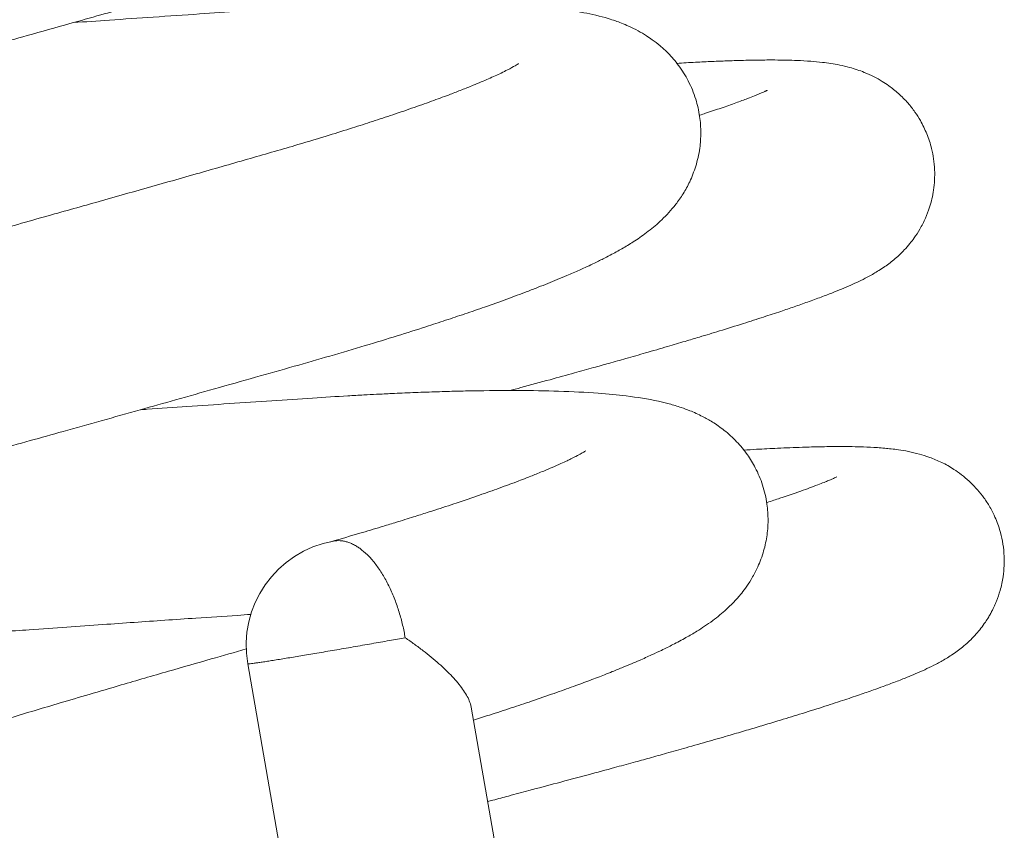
# Model space of a CAD drawing. Header units: inches. Extents: x 0 to 77643, y -44170 to 0.
# Tile 266 of 546: x 75588.63 to 75590.25, y -39698.54 to -39697.21. Entities that reach past the tile are written whole.
import ezdxf

# ---------------------------------------------------------------- set-up
doc = ezdxf.new("R2010")
doc.units = ezdxf.units.IN
doc.header["$MEASUREMENT"] = 0
doc.layers.get('0').update_dxf_attribs({"lineweight": 0})

msp = doc.modelspace()

# ---------------------------------------------------------------- linework, layer by layer
at = {"color": 7, "linetype": 'Continuous'}
for p, q in [((75589.00682, -39698.27055), (75589.47702, -39700.97984)), ((75589.82187, -39700.91999), (75589.37437, -39698.34153))]:
    msp.add_line(p, q, dxfattribs=at)
msp.add_arc((75589.17924, -39698.24062), 0.175, 100.25066, 189.84574, dxfattribs=at)
for points, knots in [([(75587.51557, -39697.57018), (75587.51556, -39697.57019), (75587.51635, -39697.56971), (75587.52035, -39697.56756), (75587.52767, -39697.56399), (75587.53568, -39697.56037), (75587.54307, -39697.55716), (75587.55214, -39697.55336), (75587.56358, -39697.54876), (75587.5782, -39697.5431), (75587.59538, -39697.53671), (75587.61547, -39697.52951), (75587.63741, -39697.52191), (75587.66213, -39697.51361), (75587.68906, -39697.50485), (75587.71667, -39697.4961), (75587.74481, -39697.4874), (75587.77464, -39697.47837), (75587.80818, -39697.46844), (75587.84217, -39697.4586), (75587.8731, -39697.44981), (75587.90493, -39697.4409), (75587.94356, -39697.43027), (75587.99436, -39697.4165), (75588.05459, -39697.40005), (75588.11359, -39697.38389), (75588.16772, -39697.36902), (75588.20988, -39697.35742), (75588.24671, -39697.34726), (75588.28097, -39697.3378), (75588.31898, -39697.32729), (75588.36149, -39697.31552), (75588.40365, -39697.30382), (75588.4399, -39697.29374), (75588.47303, -39697.28452), (75588.50681, -39697.27511), (75588.54626, -39697.2641), (75588.59259, -39697.25115), (75588.64959, -39697.23519), (75588.70819, -39697.21873), (75588.76318, -39697.20325), (75588.81093, -39697.18979), (75588.85736, -39697.17666), (75588.90446, -39697.16331), (75588.95186, -39697.14984), (75589.00087, -39697.13592), (75589.0511, -39697.12138), (75589.09886, -39697.10711), (75589.15135, -39697.091), (75589.20839, -39697.07282), (75589.26967, -39697.05229), (75589.32413, -39697.03295), (75589.37297, -39697.01451), (75589.41494, -39696.99751), (75589.45185, -39696.98126), (75589.48253, -39696.96648), (75589.5127, -39696.95028), (75589.5403, -39696.93334), (75589.56539, -39696.91416), (75589.58274, -39696.89772), (75589.59346, -39696.88609), (75589.6035, -39696.8734), (75589.6129, -39696.85961), (75589.62272, -39696.84207), (75589.63234, -39696.81917), (75589.6397, -39696.79061), (75589.64247, -39696.75843), (75589.63941, -39696.7266), (75589.63189, -39696.69887), (75589.62132, -39696.67424), (75589.60751, -39696.65147), (75589.59071, -39696.6312), (75589.57264, -39696.61441), (75589.55322, -39696.60027), (75589.53601, -39696.59032), (75589.51875, -39696.58229), (75589.50659, -39696.57753), (75589.49605, -39696.57385), (75589.48573, -39696.57066), (75589.47328, -39696.56728), (75589.45982, -39696.56412), (75589.44507, -39696.5612), (75589.43094, -39696.55885), (75589.42072, -39696.55734), (75589.40944, -39696.55584), (75589.39622, -39696.5543), (75589.37756, -39696.55244), (75589.35618, -39696.55076), (75589.33469, -39696.54948), (75589.3165, -39696.54861), (75589.29847, -39696.54793), (75589.27898, -39696.54739), (75589.2576, -39696.54699), (75589.23464, -39696.54677), (75589.21061, -39696.54674), (75589.18266, -39696.54693), (75589.14969, -39696.54744), (75589.11133, -39696.54838), (75589.07195, -39696.54971), (75589.03657, -39696.55116), (75589.00736, -39696.55253), (75588.98283, -39696.55378), (75588.95816, -39696.55513), (75588.92913, -39696.55683), (75588.89588, -39696.55894), (75588.85926, -39696.56139), (75588.81533, -39696.56432), (75588.76502, -39696.56772), (75588.71048, -39696.57144), (75588.65937, -39696.57496), (75588.6261, -39696.57727), (75588.61024, -39696.57838), (75588.60965, -39696.57842)], [0.0218378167, 0.0218378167, 0.0218378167, 0.0218378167, 0.021891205, 0.0219615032, 0.0220533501, 0.0221074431, 0.0221505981, 0.0222049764, 0.0222678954, 0.0223321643, 0.0224147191, 0.0224897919, 0.0225678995, 0.022652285, 0.0227381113, 0.0228199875, 0.0228956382, 0.0229735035, 0.0230582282, 0.0231519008, 0.0232218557, 0.0232765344, 0.0233705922, 0.0234789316, 0.0236031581, 0.023745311, 0.0238349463, 0.0239228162, 0.0239907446, 0.0240470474, 0.0241186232, 0.0242066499, 0.0242870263, 0.0243554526, 0.024409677, 0.0244724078, 0.0245443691, 0.0246305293, 0.0247323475, 0.0248657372, 0.0249640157, 0.0250495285, 0.0251448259, 0.025239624, 0.0253342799, 0.0254377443, 0.0255492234, 0.0256612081, 0.0257598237, 0.0259167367, 0.0260809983, 0.0262452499, 0.026386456, 0.0265413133, 0.0266799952, 0.0268098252, 0.0269256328, 0.0270860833, 0.027221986, 0.0272669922, 0.027325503, 0.0273644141, 0.0274071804, 0.0274549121, 0.0275144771, 0.0275787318, 0.0276481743, 0.0277184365, 0.0277769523, 0.0278268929, 0.0278868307, 0.0279494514, 0.0280059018, 0.0280651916, 0.0281364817, 0.0281949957, 0.0282350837, 0.0282741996, 0.0283168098, 0.0283595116, 0.0284203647, 0.0284928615, 0.0285428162, 0.0285847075, 0.0286217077, 0.0286698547, 0.028736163, 0.0288317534, 0.0288985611, 0.0289544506, 0.0290102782, 0.0290696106, 0.0291332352, 0.0291997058, 0.0292658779, 0.029331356, 0.0294220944, 0.0295208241, 0.0296136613, 0.029699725, 0.0297634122, 0.0298081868, 0.0298600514, 0.0299225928, 0.0299922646, 0.030067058, 0.0301462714, 0.0302556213, 0.0303621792, 0.0304596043, 0.0305442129, 0.0305475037, 0.0305475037, 0.0305475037, 0.0305475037]), ([(75589.34168, -39696.646), (75589.34168, -39696.646), (75589.34161, -39696.64606), (75589.3403, -39696.64694), (75589.33538, -39696.64989), (75589.32722, -39696.65436), (75589.31444, -39696.66077), (75589.29944, -39696.66772), (75589.27684, -39696.67763), (75589.24301, -39696.69138), (75589.19453, -39696.70946), (75589.14102, -39696.7281), (75589.08525, -39696.74644), (75589.02438, -39696.76553), (75588.96091, -39696.7846), (75588.89415, -39696.80375), (75588.83026, -39696.82204), (75588.76859, -39696.83961), (75588.71477, -39696.85489), (75588.6646, -39696.86909), (75588.61578, -39696.88287), (75588.56279, -39696.89779), (75588.51331, -39696.91168), (75588.47106, -39696.92351), (75588.43498, -39696.93359), (75588.40327, -39696.94244), (75588.37025, -39696.95164), (75588.33005, -39696.96282), (75588.28319, -39696.97582), (75588.23737, -39696.98849), (75588.19648, -39696.99978), (75588.15446, -39697.01136), (75588.10701, -39697.0244), (75588.05651, -39697.03824), (75588.0016, -39697.05323), (75587.94563, -39697.06848), (75587.88929, -39697.08372), (75587.84099, -39697.09685), (75587.79612, -39697.10935), (75587.75045, -39697.12232), (75587.70233, -39697.13634), (75587.65355, -39697.15096), (75587.60675, -39697.16545), (75587.5628, -39697.17957), (75587.52376, -39697.19263), (75587.49513, -39697.20263), (75587.47502, -39697.20989), (75587.46112, -39697.21503), (75587.44711, -39697.22034), (75587.43143, -39697.22644), (75587.41402, -39697.23349), (75587.3976, -39697.24048), (75587.38496, -39697.24614), (75587.3754, -39697.25059), (75587.36589, -39697.2552), (75587.35663, -39697.25989), (75587.34473, -39697.26625), (75587.32932, -39697.27522), (75587.31332, -39697.28582), (75587.29444, -39697.30069), (75587.27549, -39697.31884), (75587.25542, -39697.34543), (75587.24021, -39697.37542), (75587.22957, -39697.4113), (75587.22378, -39697.48466), (75587.27422, -39697.58158), (75587.34396, -39697.61421), (75587.37722, -39697.62453), (75587.39746, -39697.6291), (75587.41723, -39697.63238), (75587.43833, -39697.63502), (75587.45863, -39697.63683), (75587.48098, -39697.63824), (75587.51129, -39697.63956), (75587.5536, -39697.6403), (75587.60966, -39697.63985), (75587.66661, -39697.63836), (75587.7236, -39697.63607), (75587.78354, -39697.63302), (75587.84434, -39697.62935), (75587.90813, -39697.62497), (75587.97129, -39697.62014), (75588.02825, -39697.61557), (75588.08095, -39697.61146), (75588.12837, -39697.60778), (75588.18158, -39697.6037), (75588.23607, -39697.59957), (75588.28597, -39697.59582), (75588.32917, -39697.59259), (75588.37885, -39697.58892), (75588.43798, -39697.58458), (75588.48693, -39697.58103), (75588.51232, -39697.57921), (75588.5151, -39697.57901)], [0.9727592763, 0.9727592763, 0.9727592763, 0.9727592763, 0.9727663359, 0.9728365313, 0.9729062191, 0.9729873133, 0.9730865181, 0.9731671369, 0.9732446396, 0.9734197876, 0.9735832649, 0.9737442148, 0.9739026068, 0.9740365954, 0.9742011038, 0.974347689, 0.9744771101, 0.974604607, 0.9747251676, 0.9747985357, 0.9748995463, 0.9750085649, 0.9751024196, 0.9751808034, 0.9752474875, 0.9753059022, 0.9753593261, 0.9754333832, 0.9755322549, 0.975623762, 0.97569324, 0.9757656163, 0.9758651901, 0.9759685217, 0.9760629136, 0.9761939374, 0.9763114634, 0.9764181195, 0.9765078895, 0.9766116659, 0.976733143, 0.9768552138, 0.9769826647, 0.9771103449, 0.9772343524, 0.9773450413, 0.9773967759, 0.9774469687, 0.9774973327, 0.9775562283, 0.977632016, 0.9777145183, 0.9777707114, 0.9778087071, 0.9778496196, 0.9778987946, 0.977953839, 0.9780304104, 0.9781278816, 0.9781903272, 0.9782830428, 0.9783645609, 0.9784355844, 0.9785041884, 0.9785960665, 0.9788712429, 0.979090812, 0.9791579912, 0.9792617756, 0.9793479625, 0.9794270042, 0.9795370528, 0.9796122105, 0.979700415, 0.9798909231, 0.9800607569, 0.9802292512, 0.9803771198, 0.9805090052, 0.9806675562, 0.9808026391, 0.9809289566, 0.9810685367, 0.9811513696, 0.9812434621, 0.9813459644, 0.9814570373, 0.9815510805, 0.9816240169, 0.9816957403, 0.9818238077, 0.9819467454, 0.9819618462, 0.9819618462, 0.9819618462, 0.9819618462]), ([(75587.62613, -39698.2071), (75587.62614, -39698.2071), (75587.6265, -39698.20688), (75587.62833, -39698.20586), (75587.6331, -39698.20339), (75587.63996, -39698.20013), (75587.6491, -39698.19602), (75587.66204, -39698.19052), (75587.67927, -39698.18364), (75587.69788, -39698.17661), (75587.72269, -39698.16757), (75587.75888, -39698.15502), (75587.8103, -39698.13825), (75587.8623, -39698.12215), (75587.91096, -39698.10763), (75587.9595, -39698.09355), (75588.01303, -39698.07845), (75588.0768, -39698.06105), (75588.14871, -39698.04148), (75588.22964, -39698.01932), (75588.30388, -39697.99892), (75588.37313, -39697.97982), (75588.43492, -39697.96274), (75588.4941, -39697.94633), (75588.54582, -39697.93196), (75588.59599, -39697.918), (75588.64829, -39697.90342), (75588.70627, -39697.88721), (75588.76679, -39697.87026), (75588.82855, -39697.85291), (75588.89075, -39697.83539), (75588.95408, -39697.81751), (75589.01925, -39697.79905), (75589.08264, -39697.78103), (75589.14293, -39697.76382), (75589.19946, -39697.74707), (75589.25206, -39697.73099), (75589.29578, -39697.71715), (75589.3326, -39697.70514), (75589.36473, -39697.69438), (75589.39879, -39697.68264), (75589.43319, -39697.67033), (75589.46183, -39697.65965), (75589.48404, -39697.65106), (75589.50055, -39697.6445), (75589.5162, -39697.63812), (75589.53372, -39697.63075), (75589.55459, -39697.62162), (75589.57482, -39697.61224), (75589.59265, -39697.60343), (75589.60852, -39697.59515), (75589.62471, -39697.58615), (75589.64469, -39697.5739), (75589.66525, -39697.55958), (75589.68808, -39697.54042), (75589.70744, -39697.51963), (75589.72301, -39697.49749), (75589.73443, -39697.47681), (75589.74448, -39697.45139), (75589.75064, -39697.4241), (75589.75262, -39697.39637), (75589.7507, -39697.36902), (75589.74408, -39697.33993), (75589.73223, -39697.31125), (75589.71616, -39697.28576), (75589.70023, -39697.26724), (75589.68496, -39697.25312), (75589.67346, -39697.24419), (75589.66117, -39697.23585), (75589.64815, -39697.22823), (75589.63437, -39697.22147), (75589.6219, -39697.21627), (75589.61081, -39697.21219), (75589.58983, -39697.20542), (75589.55896, -39697.19827), (75589.51897, -39697.19232), (75589.47435, -39697.18803), (75589.42584, -39697.18525), (75589.37009, -39697.18376), (75589.30868, -39697.18356), (75589.24146, -39697.18465), (75589.1694, -39697.18703), (75589.10438, -39697.19007), (75589.04607, -39697.19333), (75588.99026, -39697.19694), (75588.92518, -39697.2013), (75588.85385, -39697.20613), (75588.7843, -39697.2109), (75588.74006, -39697.21397), (75588.72019, -39697.21535)], [0.0089673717, 0.0089673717, 0.0089673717, 0.0089673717, 0.0090002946, 0.0090530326, 0.0091207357, 0.0091913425, 0.0092451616, 0.0093278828, 0.0094320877, 0.009513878, 0.0095784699, 0.0097353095, 0.0099058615, 0.010060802, 0.0101709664, 0.0102835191, 0.0104169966, 0.0105425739, 0.0107042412, 0.0108696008, 0.0110323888, 0.0111398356, 0.0112684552, 0.0113835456, 0.0114730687, 0.0115583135, 0.0116641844, 0.0117655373, 0.0118835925, 0.012005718, 0.0121176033, 0.0122432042, 0.0123784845, 0.0125104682, 0.0126365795, 0.0127658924, 0.012887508, 0.0130028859, 0.0130850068, 0.0131678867, 0.0132575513, 0.0133646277, 0.0134670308, 0.0135268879, 0.0135795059, 0.013633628, 0.0136903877, 0.013769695, 0.0138697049, 0.0139380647, 0.0139917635, 0.0140786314, 0.014166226, 0.0142727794, 0.0143759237, 0.0144801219, 0.0145368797, 0.0145921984, 0.0146542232, 0.0147215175, 0.0147751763, 0.0148310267, 0.0148917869, 0.0149603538, 0.0150260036, 0.0150868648, 0.0151284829, 0.0151717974, 0.0152028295, 0.0152492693, 0.0153050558, 0.015347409, 0.0153861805, 0.0154324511, 0.01559574, 0.0157700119, 0.0159173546, 0.0160929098, 0.016261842, 0.01642614, 0.0166037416, 0.0167783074, 0.0169351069, 0.0170376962, 0.0171501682, 0.017282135, 0.0174298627, 0.0175664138, 0.0176766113, 0.0176766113, 0.0176766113, 0.0176766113]), ([(75589.43792, -39697.82074), (75589.44397, -39697.81912), (75589.46633, -39697.81311), (75589.50208, -39697.80341), (75589.5418, -39697.7925), (75589.57381, -39697.7836), (75589.60197, -39697.7757), (75589.63058, -39697.76759), (75589.66304, -39697.75828), (75589.6955, -39697.74885), (75589.72485, -39697.74018), (75589.75338, -39697.73164), (75589.78583, -39697.72177), (75589.8211, -39697.71078), (75589.85471, -39697.7), (75589.88224, -39697.69089), (75589.90625, -39697.68271), (75589.92845, -39697.67489), (75589.94983, -39697.66705), (75589.96802, -39697.66004), (75589.98415, -39697.6535), (75589.99806, -39697.64754), (75590.01204, -39697.64111), (75590.02631, -39697.63401), (75590.0399, -39697.62638), (75590.05128, -39697.61913), (75590.06083, -39697.61236), (75590.07152, -39697.60399), (75590.08439, -39697.59215), (75590.09507, -39697.58001), (75590.10384, -39697.56858), (75590.11288, -39697.55465), (75590.1215, -39697.53777), (75590.12958, -39697.51648), (75590.13584, -39697.48972), (75590.13726, -39697.46268), (75590.13512, -39697.43973), (75590.13121, -39697.41969), (75590.12432, -39697.39842), (75590.11453, -39697.37834), (75590.10397, -39697.36176), (75590.09176, -39697.34624), (75590.07779, -39697.33211), (75590.06265, -39697.32002), (75590.04945, -39697.31131), (75590.03533, -39697.30344), (75590.02201, -39697.29748), (75590.00818, -39697.29241), (75589.9947, -39697.28839), (75589.98051, -39697.28507), (75589.96533, -39697.28242), (75589.95088, -39697.2805), (75589.93123, -39697.27867), (75589.91273, -39697.27766), (75589.89264, -39697.27704), (75589.87212, -39697.27678), (75589.84748, -39697.27689), (75589.82116, -39697.27742), (75589.79534, -39697.27825), (75589.77016, -39697.27927), (75589.74295, -39697.28059), (75589.72291, -39697.28172), (75589.71241, -39697.28234)], [0.0174472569, 0.0174472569, 0.0174472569, 0.0174472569, 0.0174852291, 0.0175884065, 0.0176773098, 0.0177484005, 0.0178062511, 0.0178732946, 0.0179522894, 0.018044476, 0.0181202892, 0.0181849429, 0.0182786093, 0.018398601, 0.0185069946, 0.0186064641, 0.0186891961, 0.018777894, 0.0188745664, 0.0189676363, 0.0190357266, 0.0191160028, 0.019188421, 0.0192639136, 0.0193517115, 0.0193970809, 0.0194344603, 0.0194672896, 0.0195280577, 0.0195616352, 0.0195883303, 0.0196241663, 0.0196668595, 0.0197048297, 0.0197616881, 0.0198268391, 0.0198619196, 0.0198950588, 0.0199449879, 0.0199915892, 0.0200248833, 0.0200622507, 0.0201099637, 0.0201525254, 0.0201830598, 0.0202201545, 0.0202692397, 0.0203066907, 0.0203514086, 0.0204159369, 0.0204803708, 0.0205472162, 0.0206335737, 0.0207396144, 0.0208136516, 0.0208963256, 0.0209984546, 0.0211035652, 0.0211855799, 0.0212612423, 0.0213467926, 0.0214365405, 0.0214365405, 0.0214365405, 0.0214365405]), ([(75589.4523, -39697.28284), (75589.45225, -39697.28289), (75589.45156, -39697.28343), (75589.44722, -39697.28612), (75589.43666, -39697.2919), (75589.4218, -39697.29922), (75589.40352, -39697.30761), (75589.38114, -39697.3171), (75589.35954, -39697.32576), (75589.33825, -39697.33399), (75589.31233, -39697.34363), (75589.281, -39697.35481), (75589.24712, -39697.36642), (75589.21304, -39697.3777), (75589.1781, -39697.38893), (75589.13746, -39697.40162), (75589.08247, -39697.41828), (75589.01154, -39697.43876), (75588.92742, -39697.4628), (75588.84379, -39697.4866), (75588.7605, -39697.51017), (75588.69034, -39697.52994), (75588.62942, -39697.54705), (75588.57947, -39697.56104), (75588.53099, -39697.57459), (75588.48451, -39697.58754), (75588.43863, -39697.6003), (75588.39369, -39697.61276), (75588.34536, -39697.62614), (75588.29241, -39697.64075), (75588.23125, -39697.65758), (75588.16957, -39697.67448), (75588.11466, -39697.68948), (75588.0705, -39697.7015), (75588.03428, -39697.71134), (75588.00323, -39697.71975), (75587.97466, -39697.72748), (75587.94394, -39697.73591), (75587.90809, -39697.74589), (75587.86837, -39697.75716), (75587.82974, -39697.76834), (75587.7821, -39697.78243), (75587.7289, -39697.79868), (75587.67345, -39697.81643), (75587.62179, -39697.83379), (75587.57373, -39697.85096), (75587.53115, -39697.86752), (75587.496, -39697.88261), (75587.46946, -39697.89541), (75587.44734, -39697.90757), (75587.42904, -39697.91913), (75587.41225, -39697.93169), (75587.3966, -39697.94532), (75587.3776, -39697.96596), (75587.35938, -39697.99341), (75587.34532, -39698.02726), (75587.33892, -39698.05986), (75587.33831, -39698.09208), (75587.34262, -39698.12129), (75587.3526, -39698.15153), (75587.36824, -39698.18085), (75587.3897, -39698.20711), (75587.41332, -39698.2272), (75587.43408, -39698.24025), (75587.45231, -39698.24912), (75587.46959, -39698.2559), (75587.48735, -39698.26128), (75587.50496, -39698.26535), (75587.52138, -39698.2683), (75587.53553, -39698.27032), (75587.54952, -39698.27194), (75587.56401, -39698.2733), (75587.58296, -39698.27471), (75587.60609, -39698.27588), (75587.63212, -39698.27665), (75587.65534, -39698.27699), (75587.67839, -39698.27706), (75587.70621, -39698.27688), (75587.74005, -39698.27629), (75587.7739, -39698.27531), (75587.80096, -39698.27431), (75587.81866, -39698.27359), (75587.83413, -39698.27291), (75587.84979, -39698.27218), (75587.86918, -39698.27122), (75587.89436, -39698.26987), (75587.92207, -39698.26826), (75587.94687, -39698.26672), (75587.96793, -39698.26535), (75587.98808, -39698.264), (75588.01084, -39698.2624), (75588.04495, -39698.25992), (75588.09239, -39698.25621), (75588.15054, -39698.25158), (75588.2064, -39698.24724), (75588.25405, -39698.24356), (75588.29467, -39698.24045), (75588.33214, -39698.2376), (75588.37188, -39698.2346), (75588.4197, -39698.23102), (75588.47886, -39698.22663), (75588.54155, -39698.22203), (75588.59911, -39698.21785), (75588.65331, -39698.21395), (75588.70868, -39698.21001), (75588.76624, -39698.20595), (75588.82001, -39698.2022), (75588.87109, -39698.19868), (75588.9278, -39698.1948), (75588.9749, -39698.19162), (75589.00474, -39698.18963), (75589.01222, -39698.18913)], [0.9856179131, 0.9856179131, 0.9856179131, 0.9856179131, 0.9856489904, 0.9857507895, 0.9858705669, 0.9859411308, 0.9860553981, 0.9861710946, 0.9862463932, 0.9863152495, 0.9864081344, 0.9865104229, 0.9866127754, 0.986705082, 0.9867909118, 0.9868861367, 0.9870081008, 0.9871814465, 0.9873586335, 0.9875393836, 0.9876873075, 0.9878481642, 0.9879432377, 0.9880340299, 0.9881307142, 0.9882164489, 0.9882956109, 0.9883890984, 0.9884700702, 0.9885696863, 0.9886913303, 0.9888231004, 0.9889317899, 0.9890207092, 0.9890933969, 0.989157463, 0.9892173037, 0.9892772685, 0.9893585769, 0.9894570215, 0.9895512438, 0.9896347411, 0.9898104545, 0.9899689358, 0.9901106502, 0.9902900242, 0.990471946, 0.9906140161, 0.9907595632, 0.9908583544, 0.9909575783, 0.9910218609, 0.9910907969, 0.9911645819, 0.9912473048, 0.9913230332, 0.9913972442, 0.9914494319, 0.9915150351, 0.9915717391, 0.991638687, 0.9917162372, 0.9917836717, 0.9918484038, 0.9919019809, 0.9919557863, 0.9920349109, 0.9921060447, 0.9921802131, 0.9922500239, 0.9923064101, 0.9923598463, 0.9924321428, 0.992546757, 0.9926388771, 0.9927157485, 0.9927911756, 0.9928681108, 0.9929793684, 0.9930972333, 0.9931510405, 0.9931966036, 0.9932360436, 0.9932697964, 0.9933148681, 0.993380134, 0.9934524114, 0.9935101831, 0.9935504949, 0.993594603, 0.9936443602, 0.9936998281, 0.9938146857, 0.9939430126, 0.9940542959, 0.9941453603, 0.9942194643, 0.994287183, 0.9943576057, 0.9944423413, 0.9945527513, 0.9946830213, 0.9947844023, 0.9948657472, 0.9949776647, 0.995085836, 0.995180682, 0.995274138, 0.9953701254, 0.995500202, 0.9955439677, 0.9955439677, 0.9955439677, 0.9955439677]), ([(75589.8613, -39697.3267), (75589.86127, -39697.32671), (75589.86069, -39697.32701), (75589.859, -39697.32782), (75589.85674, -39697.32888), (75589.85305, -39697.33053), (75589.84861, -39697.33242), (75589.84413, -39697.33427), (75589.83809, -39697.3367), (75589.82761, -39697.34079), (75589.80974, -39697.34742), (75589.78656, -39697.35557), (75589.76588, -39697.36254), (75589.75359, -39697.36659), (75589.75045, -39697.36762)], [0.98077672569, 0.98077672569, 0.98077672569, 0.98077672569, 0.98082955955, 0.98085882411, 0.98088649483, 0.98093451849, 0.98098519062, 0.9810167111, 0.98104335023, 0.9811175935, 0.98122043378, 0.9813309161, 0.98143332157, 0.98146768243, 0.98146768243, 0.98146768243, 0.98146768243]), ([(75589.37826, -39698.36294), (75589.38698, -39698.3602), (75589.40839, -39698.35339), (75589.44007, -39698.3431), (75589.4757, -39698.33118), (75589.50997, -39698.31935), (75589.54175, -39698.30796), (75589.56522, -39698.29925), (75589.58194, -39698.29288), (75589.59431, -39698.28809), (75589.60864, -39698.28242), (75589.62798, -39698.27457), (75589.64954, -39698.26544), (75589.66997, -39698.25633), (75589.68865, -39698.24757), (75589.70777, -39698.23809), (75589.72665, -39698.22799), (75589.74389, -39698.21789), (75589.75843, -39698.20855), (75589.77103, -39698.19972), (75589.78292, -39698.19049), (75589.79403, -39698.18094), (75589.80531, -39698.17009), (75589.81593, -39698.1583), (75589.82585, -39698.14552), (75589.83514, -39698.13164), (75589.84556, -39698.1124), (75589.85473, -39698.08902), (75589.861, -39698.06194), (75589.8632, -39698.03467), (75589.86129, -39698.00581), (75589.85444, -39697.97619), (75589.84291, -39697.94886), (75589.82814, -39697.92479), (75589.81072, -39697.90377), (75589.79096, -39697.88593), (75589.77173, -39697.87259), (75589.75314, -39697.86216), (75589.73553, -39697.85429), (75589.71761, -39697.84776), (75589.70053, -39697.84265), (75589.67067, -39697.83548), (75589.63476, -39697.82976), (75589.57948, -39697.82443), (75589.52142, -39697.82153), (75589.45179, -39697.82036), (75589.39275, -39697.82085), (75589.34604, -39697.8219), (75589.3135, -39697.82286), (75589.27921, -39697.82412), (75589.24729, -39697.8255), (75589.2204, -39697.8268), (75589.19635, -39697.82806), (75589.16164, -39697.82999), (75589.11152, -39697.83314), (75589.04641, -39697.83753), (75588.97743, -39697.84217), (75588.90894, -39697.84687), (75588.85995, -39697.85025), (75588.83432, -39697.85204), (75588.83077, -39697.85229)], [0.0000528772, 0.0000528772, 0.0000528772, 0.0000528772, 0.0001164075, 0.0002068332, 0.0002946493, 0.0003974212, 0.0004909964, 0.0005723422, 0.0006132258, 0.0006506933, 0.0006924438, 0.0007552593, 0.0008524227, 0.0009293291, 0.0009940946, 0.0010748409, 0.0011716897, 0.001255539, 0.001315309, 0.0013799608, 0.001435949, 0.0014838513, 0.001535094, 0.0015896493, 0.0016271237, 0.0016723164, 0.0017211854, 0.0017854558, 0.0018449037, 0.0019020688, 0.0019586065, 0.0020249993, 0.0020904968, 0.0021448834, 0.0022081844, 0.0022754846, 0.002339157, 0.002394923, 0.0024697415, 0.0025234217, 0.0026021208, 0.002674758, 0.0028907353, 0.0030586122, 0.0032739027, 0.0034721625, 0.003669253, 0.0037417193, 0.0038199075, 0.0039034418, 0.0039810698, 0.0040363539, 0.0040812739, 0.0041376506, 0.0042591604, 0.0043945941, 0.0045313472, 0.0046633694, 0.0047858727, 0.0048055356, 0.0048055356, 0.0048055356, 0.0048055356]), ([(75589.56277, -39697.91986), (75589.56277, -39697.91987), (75589.56265, -39697.91995), (75589.56104, -39697.92103), (75589.55564, -39697.92423), (75589.54778, -39697.92848), (75589.53947, -39697.93265), (75589.5311, -39697.93668), (75589.52121, -39697.94126), (75589.50838, -39697.94693), (75589.49535, -39697.95245), (75589.48409, -39697.95707), (75589.47453, -39697.9609), (75589.46434, -39697.96491), (75589.44694, -39697.97162), (75589.42169, -39697.98101), (75589.38744, -39697.99318), (75589.35193, -39698.00529), (75589.32259, -39698.01494), (75589.30255, -39698.02139), (75589.29088, -39698.02511), (75589.27868, -39698.02896), (75589.26477, -39698.03331), (75589.24714, -39698.03876), (75589.22273, -39698.04621), (75589.1873, -39698.05681), (75589.16135, -39698.06434), (75589.14376, -39698.06943)], [0.9984815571, 0.9984815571, 0.9984815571, 0.9984815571, 0.9984931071, 0.9985624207, 0.9986378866, 0.9987204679, 0.9987803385, 0.9988191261, 0.9988784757, 0.9989489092, 0.9990126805, 0.9990559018, 0.9990916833, 0.99912807, 0.9991746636, 0.9992833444, 0.999386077, 0.9994959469, 0.9995922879, 0.9996242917, 0.9996529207, 0.9996820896, 0.9997169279, 0.9997574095, 0.9998125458, 0.9998936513, 1, 1, 1, 1]), ([(75589.4014, -39698.4972), (75589.40423, -39698.49643), (75589.41578, -39698.49331), (75589.43857, -39698.48716), (75589.47394, -39698.47767), (75589.51773, -39698.46605), (75589.56474, -39698.4535), (75589.60634, -39698.44224), (75589.63988, -39698.43306), (75589.66835, -39698.42519), (75589.69734, -39698.41712), (75589.73034, -39698.40783), (75589.76534, -39698.39784), (75589.79832, -39698.38829), (75589.82709, -39698.37985), (75589.85317, -39698.3721), (75589.88253, -39698.36324), (75589.91606, -39698.35294), (75589.95172, -39698.34169), (75589.98442, -39698.33104), (75590.01224, -39698.32168), (75590.03417, -39698.31404), (75590.05384, -39698.30695), (75590.07265, -39698.29992), (75590.08981, -39698.29316), (75590.10583, -39698.28649), (75590.11985, -39698.28028), (75590.13524, -39698.27289), (75590.15117, -39698.26433), (75590.16723, -39698.25441), (75590.18582, -39698.24047), (75590.20431, -39698.22272), (75590.21745, -39698.20582), (75590.2237, -39698.19608), (75590.2262, -39698.19185), (75590.22683, -39698.19078), (75590.22723, -39698.19008), (75590.22758, -39698.18945), (75590.22798, -39698.18875), (75590.22832, -39698.18813), (75590.22886, -39698.18713), (75590.2295, -39698.18595), (75590.23201, -39698.18124), (75590.23455, -39698.176), (75590.23929, -39698.16504), (75590.24497, -39698.14854), (75590.24922, -39698.12866), (75590.25117, -39698.10819), (75590.25091, -39698.08853), (75590.24837, -39698.06868), (75590.24323, -39698.0476), (75590.23548, -39698.02733), (75590.22551, -39698.00873), (75590.2122, -39697.98921), (75590.19342, -39697.96854), (75590.16868, -39697.94998), (75590.14941, -39697.93918), (75590.12623, -39697.92952), (75590.11075, -39697.92492), (75590.09319, -39697.92075), (75590.07776, -39697.91824), (75590.06633, -39697.91676), (75590.0535, -39697.91547), (75590.03911, -39697.91438), (75590.02134, -39697.91351), (75589.99969, -39697.91298), (75589.97625, -39697.91285), (75589.949, -39697.91318), (75589.92254, -39697.91389), (75589.8991, -39697.91475), (75589.87963, -39697.9156), (75589.86118, -39697.9165), (75589.84263, -39697.91749), (75589.82957, -39697.91825), (75589.82227, -39697.9187)], [0.0042726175, 0.0042726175, 0.0042726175, 0.0042726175, 0.0042893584, 0.0043408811, 0.0044082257, 0.0045023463, 0.0046086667, 0.0047020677, 0.0047694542, 0.0048290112, 0.0048928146, 0.0049678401, 0.0050604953, 0.005146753, 0.0052163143, 0.0052844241, 0.0053568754, 0.005462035, 0.0055789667, 0.0056922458, 0.005794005, 0.0058845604, 0.0059516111, 0.0060425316, 0.0061369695, 0.0062029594, 0.0062887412, 0.0063694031, 0.006452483, 0.0065400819, 0.0066115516, 0.0066739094, 0.0067299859, 0.0067522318, 0.0067558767, 0.0067574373, 0.0067589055, 0.0067603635, 0.0067618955, 0.006764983, 0.0067664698, 0.0067681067, 0.0067722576, 0.0067973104, 0.0068174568, 0.0068549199, 0.0068996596, 0.006935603, 0.0069745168, 0.0070135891, 0.0070512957, 0.0071001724, 0.007139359, 0.0071748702, 0.0072417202, 0.0073108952, 0.0073703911, 0.0074249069, 0.0074877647, 0.0075601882, 0.0076323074, 0.0076908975, 0.0077384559, 0.0077945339, 0.0079000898, 0.0079793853, 0.0080788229, 0.0081871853, 0.008289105, 0.0083575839, 0.008421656, 0.0084747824, 0.0085252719, 0.0085867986, 0.0085867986, 0.0085867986, 0.0085867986]), ([(75589.97575, -39697.96273), (75589.97575, -39697.96273), (75589.97546, -39697.96288), (75589.97365, -39697.96378), (75589.96982, -39697.96555), (75589.96446, -39697.96789), (75589.95683, -39697.97104), (75589.94669, -39697.97505), (75589.93485, -39697.97952), (75589.91456, -39697.98691), (75589.89015, -39697.99535), (75589.86839, -39698.00253), (75589.86107, -39698.00492)], [0.99364752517, 0.99364752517, 0.99364752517, 0.99364752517, 0.99367604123, 0.99372657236, 0.99377021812, 0.99384021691, 0.99389640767, 0.99395864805, 0.99403811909, 0.99410627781, 0.99427110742, 0.99435003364, 0.99435003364, 0.99435003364, 0.99435003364]), ([(75589.37437, -39698.34154), (75589.37379, -39698.33822), (75589.37274, -39698.33474), (75589.36876, -39698.32506), (75589.365, -39698.31854), (75589.35549, -39698.30516), (75589.3498, -39698.29834), (75589.33675, -39698.28444), (75589.32935, -39698.27732), (75589.3132, -39698.26302), (75589.30453, -39698.2559), (75589.29068, -39698.24522), (75589.28592, -39698.24167), (75589.27614, -39698.23456), (75589.27105, -39698.23097), (75589.26594, -39698.22745)], [0.65075808, 0.65075808, 0.65075808, 0.65075808, 0.6875, 0.6875, 0.75, 0.75, 0.8125, 0.8125, 0.875, 0.875, 0.9375, 0.9375, 0.96875, 0.96875, 1, 1, 1, 1]), ([(75589.00436, -39698.24595), (75588.98523, -39698.25139), (75588.94247, -39698.2636), (75588.87375, -39698.28338), (75588.80665, -39698.3029), (75588.74744, -39698.32027), (75588.70025, -39698.33422), (75588.65683, -39698.34714), (75588.61487, -39698.35971), (75588.57064, -39698.37304), (75588.52187, -39698.38785), (75588.46556, -39698.40513), (75588.41231, -39698.42161), (75588.36899, -39698.43529), (75588.33584, -39698.44606), (75588.30148, -39698.45748), (75588.25979, -39698.47179), (75588.21611, -39698.48744), (75588.17569, -39698.50263), (75588.14116, -39698.51622), (75588.1068, -39698.53038), (75588.07006, -39698.54644), (75588.03676, -39698.56226), (75588.00654, -39698.57789), (75587.98193, -39698.59181), (75587.95838, -39698.60665), (75587.93536, -39698.62308), (75587.91435, -39698.64062), (75587.89232, -39698.66318), (75587.87438, -39698.68683), (75587.85923, -39698.7146), (75587.84813, -39698.7434), (75587.84082, -39698.78136), (75587.84239, -39698.81953), (75587.8514, -39698.87064), (75587.89692, -39698.93048), (75587.90175, -39698.93592), (75587.90207, -39698.93598)], [0.9962474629, 0.9962474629, 0.9962474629, 0.9962474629, 0.9963539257, 0.9964853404, 0.9966309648, 0.9967314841, 0.9968228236, 0.9969031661, 0.9969848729, 0.9970715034, 0.9971698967, 0.9972851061, 0.9974275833, 0.9975185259, 0.9975804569, 0.9976593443, 0.9977653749, 0.9978913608, 0.998003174, 0.9981030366, 0.9981970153, 0.9983250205, 0.9984706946, 0.9985628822, 0.9986817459, 0.9987820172, 0.9988793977, 0.9989933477, 0.9990848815, 0.9991899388, 0.9992531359, 0.9993278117, 0.9994171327, 0.9995037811, 0.9995821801, 0.9997692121, 0.9998222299, 0.9998222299, 0.9998222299, 0.9998222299])]:
    msp.add_open_spline(points, degree=3, knots=knots, dxfattribs=at)
msp.add_rational_spline([(75589.26594, -39698.22745), (75589.23559, -39698.05259), (75589.1481, -39698.06841)], [1, 0.702101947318, 1], degree=2, dxfattribs=at)
msp.add_rational_spline([(75589.00682, -39698.27055), (75589.00703, -39698.27176), (75589.09343, -39698.25739), (75589.17984, -39698.24302), (75589.26594, -39698.22745)], [1, 0.865879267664, 1, 0.865879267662, 1], degree=2, knots=[0, 0, 0, 0.5, 0.5, 1, 1, 1], dxfattribs=at)

doc.saveas('drawing.dxf')
